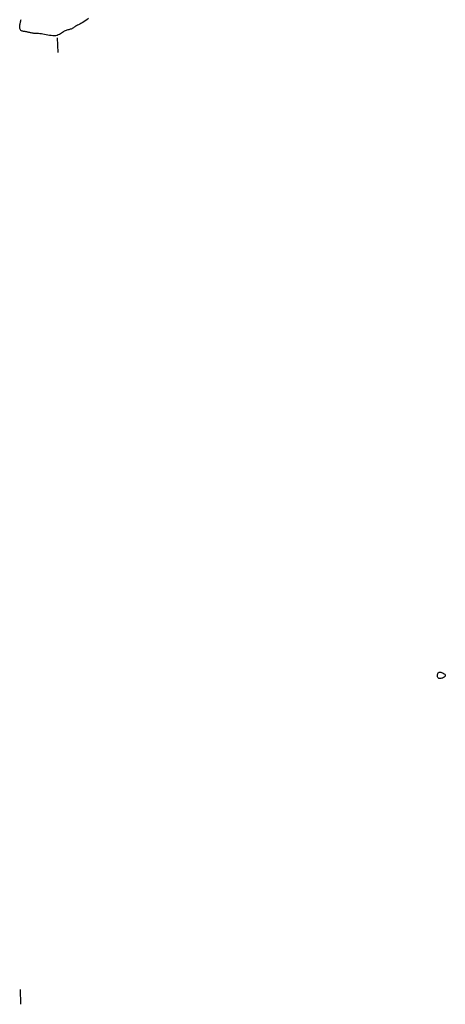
# Model space of a CAD drawing. Header units: millimetres. Extents: x 32690613 to 32693367, y 5343692 to 5344708.
# Tile 984 of 1009: x 32693336 to 32693365, y 5344406 to 5344472. Entities that reach past the tile are written whole.
import ezdxf

# ---------------------------------------------------------------- set-up
doc = ezdxf.new("R2010")
doc.units = ezdxf.units.MM
doc.header["$LTSCALE"] = 20
doc.layers.add('02-DGM_HL_491.50', color=72, linetype='Continuous')
doc.layers.add('02-DGM_HL_492.00', color=82, linetype='Continuous')

msp = doc.modelspace()

# ---------------------------------------------------------------- linework, layer by layer
at = {"layer": '02-DGM_HL_491.50', "elevation": 491.5, "flags": 128}
for points in [[(32693340.489, 5344472.252), (32693340.382, 5344472.164), (32693340.277, 5344472.087), (32693340.177, 5344472.021), (32693340.081, 5344471.964), (32693339.99, 5344471.914), (32693339.905, 5344471.871), (32693339.826, 5344471.832), (32693339.754, 5344471.796), (32693339.689, 5344471.762), (32693339.631, 5344471.728), (32693339.58, 5344471.696), (32693339.533, 5344471.664), (32693339.49, 5344471.634), (32693339.449, 5344471.606), (32693339.408, 5344471.581), (32693339.366, 5344471.558), (32693339.322, 5344471.539), (32693339.274, 5344471.523), (32693339.222, 5344471.51), (32693339.167, 5344471.497), (32693339.11, 5344471.484), (32693339.051, 5344471.468), (32693338.991, 5344471.45), (32693338.93, 5344471.426), (32693338.869, 5344471.396), (32693338.808, 5344471.359), (32693338.746, 5344471.317), (32693338.682, 5344471.271), (32693338.615, 5344471.226), (32693338.544, 5344471.184), (32693338.468, 5344471.146), (32693338.386, 5344471.116), (32693338.297, 5344471.096), (32693338.2, 5344471.088), (32693338.096, 5344471.09), (32693337.987, 5344471.101), (32693337.876, 5344471.118), (32693337.762, 5344471.138), (32693337.649, 5344471.16), (32693337.538, 5344471.182), (32693337.431, 5344471.201), (32693337.329, 5344471.215), (32693337.232, 5344471.226), (32693337.14, 5344471.233), (32693337.054, 5344471.238), (32693336.973, 5344471.242), (32693336.898, 5344471.247), (32693336.827, 5344471.251), (32693336.762, 5344471.258), (32693336.701, 5344471.267), (32693336.645, 5344471.279), (32693336.592, 5344471.292), (32693336.541, 5344471.305), (32693336.491, 5344471.319), (32693336.442, 5344471.332), (32693336.392, 5344471.343), (32693336.341, 5344471.353), (32693336.287, 5344471.36), (32693336.233, 5344471.366), (32693336.178, 5344471.372), (32693336.124, 5344471.379), (32693336.073, 5344471.389), (32693336.026, 5344471.403), (32693335.984, 5344471.423), (32693335.948, 5344471.449), (32693335.919, 5344471.483), (32693335.897, 5344471.523), (32693335.882, 5344471.569), (32693335.872, 5344471.62), (32693335.867, 5344471.673), (32693335.867, 5344471.727), (32693335.87, 5344471.782), (32693335.877, 5344471.835), (32693335.887, 5344471.887), (32693335.898, 5344471.936), (32693335.911, 5344471.986), (32693335.925, 5344472.035), (32693335.939, 5344472.086), (32693335.951, 5344472.139), (32693335.963, 5344472.195)], [(32693338.386, 5344470.96), (32693338.425, 5344469.961)]]:
    msp.add_lwpolyline(points, dxfattribs=at)
at = {"layer": '02-DGM_HL_492.00', "elevation": 492, "flags": 128}
msp.add_lwpolyline([(32693364.165, 5344428.201), (32693364.218, 5344428.197), (32693364.277, 5344428.183), (32693364.337, 5344428.16), (32693364.394, 5344428.129), (32693364.446, 5344428.094), (32693364.488, 5344428.055), (32693364.517, 5344428.014), (32693364.528, 5344427.973), (32693364.52, 5344427.933), (32693364.494, 5344427.896), (32693364.455, 5344427.862), (32693364.406, 5344427.832), (32693364.35, 5344427.806), (32693364.292, 5344427.787), (32693364.235, 5344427.774), (32693364.182, 5344427.768), (32693364.136, 5344427.77), (32693364.098, 5344427.779), (32693364.068, 5344427.795), (32693364.043, 5344427.818), (32693364.025, 5344427.845), (32693364.012, 5344427.877), (32693364.004, 5344427.913), (32693364.001, 5344427.952), (32693364.001, 5344427.994), (32693364.006, 5344428.036), (32693364.016, 5344428.077), (32693364.032, 5344428.115), (32693364.054, 5344428.148), (32693364.083, 5344428.175), (32693364.12, 5344428.193)], close=True, dxfattribs=at)
msp.add_lwpolyline([(32693335.888, 5344406.814), (32693335.927, 5344405.815)], dxfattribs=at)

doc.saveas('drawing.dxf')
